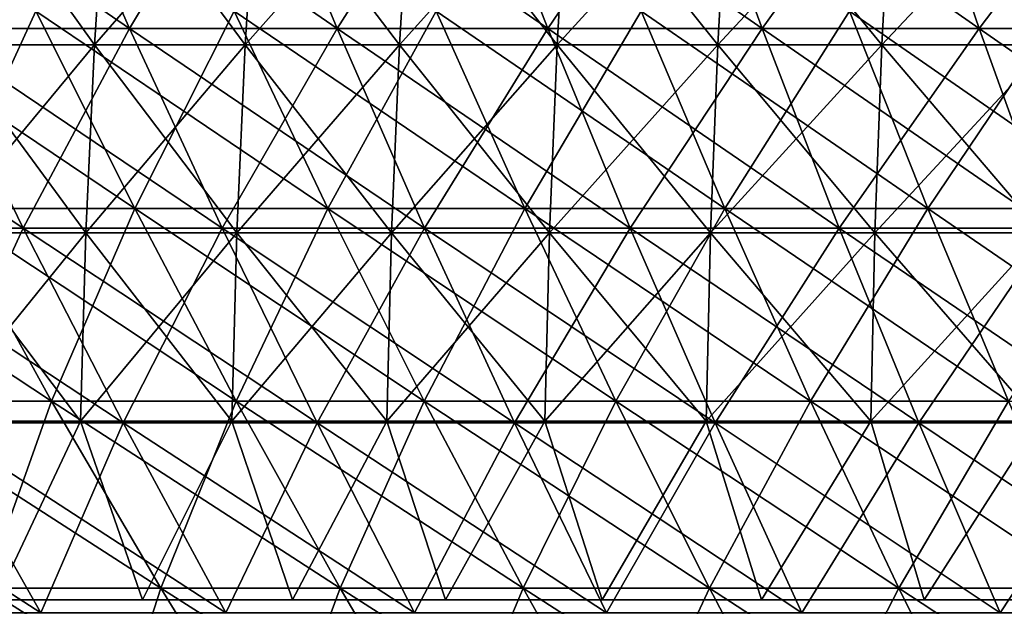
# Model space of a CAD drawing. Header units: millimetres. Extents: x -125 to 125, y -45 to 4025.
# Tile 342 of 656: x -47.73 to -35.88, y 3934.32 to 3941.38. Entities that reach past the tile are written whole.
import ezdxf

# ---------------------------------------------------------------- set-up
doc = ezdxf.new("R2010")
doc.units = ezdxf.units.MM
doc.header["$LTSCALE"] = 6.999206
for name, color, linetype in [('21', 7, 'CONTINUOUS'), ('22', 7, 'CONTINUOUS'), ('23', 7, 'CONTINUOUS'), ('24', 7, 'CONTINUOUS'), ('26', 7, 'CONTINUOUS'), ('27', 7, 'CONTINUOUS')]:
    doc.layers.add(name, color=color, linetype=linetype)

msp = doc.modelspace()

# ---------------------------------------------------------------- linework, layer by layer
at = {"layer": '21', "color": 7, "linetype": 'CONTINUOUS'}
for points in [[(-48.864, 3941.278, 78.917), (-46.41, 3941.278, 80.385), (-50.002, 3943.739, 80.756), (-48.864, 3941.278, 78.917)], [(-50.002, 3943.739, 80.756), (-46.41, 3941.278, 80.385), (-47.491, 3943.739, 82.257), (-50.002, 3943.739, 80.756)], [(-46.41, 3941.278, 80.385), (-43.913, 3941.278, 81.776), (-47.491, 3943.739, 82.257), (-46.41, 3941.278, 80.385)], [(-47.491, 3943.739, 82.257), (-43.913, 3941.278, 81.776), (-44.936, 3943.739, 83.681), (-47.491, 3943.739, 82.257)], [(-43.913, 3941.278, 81.776), (-41.374, 3941.278, 83.089), (-44.936, 3943.739, 83.681), (-43.913, 3941.278, 81.776)], [(-44.936, 3943.739, 83.681), (-41.374, 3941.278, 83.089), (-42.337, 3943.739, 85.025), (-44.936, 3943.739, 83.681)], [(-41.374, 3941.278, 83.089), (-38.795, 3941.278, 84.324), (-42.337, 3943.739, 85.025), (-41.374, 3941.278, 83.089)], [(-42.337, 3943.739, 85.025), (-38.795, 3941.278, 84.324), (-39.699, 3943.739, 86.289), (-42.337, 3943.739, 85.025)], [(-38.795, 3941.278, 84.324), (-36.18, 3941.278, 85.479), (-39.699, 3943.739, 86.289), (-38.795, 3941.278, 84.324)], [(-39.699, 3943.739, 86.289), (-36.18, 3941.278, 85.479), (-37.023, 3943.739, 87.47), (-39.699, 3943.739, 86.289)], [(-36.18, 3941.278, 85.479), (-33.531, 3941.278, 86.552), (-37.023, 3943.739, 87.47), (-36.18, 3941.278, 85.479)], [(-37.023, 3943.739, 87.47), (-33.531, 3941.278, 86.552), (-34.312, 3943.739, 88.569), (-37.023, 3943.739, 87.47)], [(-50.041, 3938.874, 75.52), (-47.692, 3938.874, 77.025), (-51.271, 3941.278, 77.375), (-50.041, 3938.874, 75.52)], [(-51.271, 3941.278, 77.375), (-47.692, 3938.874, 77.025), (-48.864, 3941.278, 78.917), (-51.271, 3941.278, 77.375)], [(-47.692, 3938.874, 77.025), (-45.297, 3938.874, 78.457), (-48.864, 3941.278, 78.917), (-47.692, 3938.874, 77.025)], [(-48.864, 3941.278, 78.917), (-45.297, 3938.874, 78.457), (-46.41, 3941.278, 80.385), (-48.864, 3941.278, 78.917)], [(-45.297, 3938.874, 78.457), (-42.86, 3938.874, 79.815), (-46.41, 3941.278, 80.385), (-45.297, 3938.874, 78.457)], [(-46.41, 3941.278, 80.385), (-42.86, 3938.874, 79.815), (-43.913, 3941.278, 81.776), (-46.41, 3941.278, 80.385)], [(-42.86, 3938.874, 79.815), (-40.381, 3938.874, 81.097), (-43.913, 3941.278, 81.776), (-42.86, 3938.874, 79.815)], [(-43.913, 3941.278, 81.776), (-40.381, 3938.874, 81.097), (-41.374, 3941.278, 83.089), (-43.913, 3941.278, 81.776)], [(-40.381, 3938.874, 81.097), (-37.865, 3938.874, 82.302), (-41.374, 3941.278, 83.089), (-40.381, 3938.874, 81.097)], [(-41.374, 3941.278, 83.089), (-37.865, 3938.874, 82.302), (-38.795, 3941.278, 84.324), (-41.374, 3941.278, 83.089)], [(-37.865, 3938.874, 82.302), (-35.312, 3938.874, 83.429), (-38.795, 3941.278, 84.324), (-37.865, 3938.874, 82.302)], [(-38.795, 3941.278, 84.324), (-35.312, 3938.874, 83.429), (-36.18, 3941.278, 85.479), (-38.795, 3941.278, 84.324)], [(-35.312, 3938.874, 83.429), (-32.726, 3938.874, 84.477), (-36.18, 3941.278, 85.479), (-35.312, 3938.874, 83.429)], [(-36.18, 3941.278, 85.479), (-32.726, 3938.874, 84.477), (-33.531, 3941.278, 86.552), (-36.18, 3941.278, 85.479)], [(-48.777, 3936.529, 73.612), (-46.487, 3936.529, 75.079), (-50.041, 3938.874, 75.52), (-48.777, 3936.529, 73.612)], [(-50.041, 3938.874, 75.52), (-46.487, 3936.529, 75.079), (-47.692, 3938.874, 77.025), (-50.041, 3938.874, 75.52)], [(-46.487, 3936.529, 75.079), (-44.153, 3936.529, 76.475), (-47.692, 3938.874, 77.025), (-46.487, 3936.529, 75.079)], [(-47.692, 3938.874, 77.025), (-44.153, 3936.529, 76.475), (-45.297, 3938.874, 78.457), (-47.692, 3938.874, 77.025)], [(-44.153, 3936.529, 76.475), (-41.777, 3936.529, 77.798), (-45.297, 3938.874, 78.457), (-44.153, 3936.529, 76.475)], [(-45.297, 3938.874, 78.457), (-41.777, 3936.529, 77.798), (-42.86, 3938.874, 79.815), (-45.297, 3938.874, 78.457)], [(-41.777, 3936.529, 77.798), (-39.361, 3936.529, 79.048), (-42.86, 3938.874, 79.815), (-41.777, 3936.529, 77.798)], [(-42.86, 3938.874, 79.815), (-39.361, 3936.529, 79.048), (-40.381, 3938.874, 81.097), (-42.86, 3938.874, 79.815)], [(-39.361, 3936.529, 79.048), (-36.908, 3936.529, 80.223), (-40.381, 3938.874, 81.097), (-39.361, 3936.529, 79.048)], [(-40.381, 3938.874, 81.097), (-36.908, 3936.529, 80.223), (-37.865, 3938.874, 82.302), (-40.381, 3938.874, 81.097)], [(-36.908, 3936.529, 80.223), (-34.42, 3936.529, 81.321), (-37.865, 3938.874, 82.302), (-36.908, 3936.529, 80.223)], [(-37.865, 3938.874, 82.302), (-34.42, 3936.529, 81.321), (-35.312, 3938.874, 83.429), (-37.865, 3938.874, 82.302)], [(-49.664, 3934.245, 70.158), (-47.479, 3934.245, 71.654), (-51.021, 3936.529, 72.075), (-49.664, 3934.245, 70.158)], [(-51.021, 3936.529, 72.075), (-47.479, 3934.245, 71.654), (-48.777, 3936.529, 73.612), (-51.021, 3936.529, 72.075)], [(-47.479, 3934.245, 71.654), (-45.25, 3934.245, 73.082), (-48.777, 3936.529, 73.612), (-47.479, 3934.245, 71.654)], [(-48.777, 3936.529, 73.612), (-45.25, 3934.245, 73.082), (-46.487, 3936.529, 75.079), (-48.777, 3936.529, 73.612)], [(-45.25, 3934.245, 73.082), (-42.978, 3934.245, 74.441), (-46.487, 3936.529, 75.079), (-45.25, 3934.245, 73.082)], [(-46.487, 3936.529, 75.079), (-42.978, 3934.245, 74.441), (-44.153, 3936.529, 76.475), (-46.487, 3936.529, 75.079)], [(-42.978, 3934.245, 74.441), (-40.666, 3934.245, 75.729), (-44.153, 3936.529, 76.475), (-42.978, 3934.245, 74.441)], [(-44.153, 3936.529, 76.475), (-40.666, 3934.245, 75.729), (-41.777, 3936.529, 77.798), (-44.153, 3936.529, 76.475)], [(-40.666, 3934.245, 75.729), (-38.314, 3934.245, 76.945), (-41.777, 3936.529, 77.798), (-40.666, 3934.245, 75.729)], [(-41.777, 3936.529, 77.798), (-38.314, 3934.245, 76.945), (-39.361, 3936.529, 79.048), (-41.777, 3936.529, 77.798)], [(-38.314, 3934.245, 76.945), (-35.927, 3934.245, 78.089), (-39.361, 3936.529, 79.048), (-38.314, 3934.245, 76.945)], [(-39.361, 3936.529, 79.048), (-35.927, 3934.245, 78.089), (-36.908, 3936.529, 80.223), (-39.361, 3936.529, 79.048)], [(-35.927, 3934.245, 78.089), (-33.505, 3934.245, 79.158), (-36.908, 3936.529, 80.223), (-35.927, 3934.245, 78.089)], [(-36.908, 3936.529, 80.223), (-33.505, 3934.245, 79.158), (-34.42, 3936.529, 81.321), (-36.908, 3936.529, 80.223)]]:
    msp.add_3dface(points, dxfattribs=at)
at = {"layer": '22', "color": 7, "linetype": 'CONTINUOUS'}
for points in [[(-47.491, 3943.739, -82.257), (-48.864, 3941.278, -78.917), (-50.002, 3943.739, -80.756), (-47.491, 3943.739, -82.257)], [(-46.41, 3941.278, -80.385), (-48.864, 3941.278, -78.917), (-47.491, 3943.739, -82.257), (-46.41, 3941.278, -80.385)], [(-44.936, 3943.739, -83.681), (-46.41, 3941.278, -80.385), (-47.491, 3943.739, -82.257), (-44.936, 3943.739, -83.681)], [(-43.913, 3941.278, -81.776), (-46.41, 3941.278, -80.385), (-44.936, 3943.739, -83.681), (-43.913, 3941.278, -81.776)], [(-42.337, 3943.739, -85.025), (-43.913, 3941.278, -81.776), (-44.936, 3943.739, -83.681), (-42.337, 3943.739, -85.025)], [(-41.374, 3941.278, -83.089), (-43.913, 3941.278, -81.776), (-42.337, 3943.739, -85.025), (-41.374, 3941.278, -83.089)], [(-39.699, 3943.739, -86.289), (-41.374, 3941.278, -83.089), (-42.337, 3943.739, -85.025), (-39.699, 3943.739, -86.289)], [(-38.795, 3941.278, -84.324), (-41.374, 3941.278, -83.089), (-39.699, 3943.739, -86.289), (-38.795, 3941.278, -84.324)], [(-37.023, 3943.739, -87.47), (-38.795, 3941.278, -84.324), (-39.699, 3943.739, -86.289), (-37.023, 3943.739, -87.47)], [(-36.18, 3941.278, -85.479), (-38.795, 3941.278, -84.324), (-37.023, 3943.739, -87.47), (-36.18, 3941.278, -85.479)], [(-34.312, 3943.739, -88.569), (-36.18, 3941.278, -85.479), (-37.023, 3943.739, -87.47), (-34.312, 3943.739, -88.569)], [(-33.531, 3941.278, -86.552), (-36.18, 3941.278, -85.479), (-34.312, 3943.739, -88.569), (-33.531, 3941.278, -86.552)], [(-47.692, 3938.874, -77.025), (-50.041, 3938.874, -75.52), (-48.864, 3941.278, -78.917), (-47.692, 3938.874, -77.025)], [(-46.41, 3941.278, -80.385), (-47.692, 3938.874, -77.025), (-48.864, 3941.278, -78.917), (-46.41, 3941.278, -80.385)], [(-45.297, 3938.874, -78.457), (-47.692, 3938.874, -77.025), (-46.41, 3941.278, -80.385), (-45.297, 3938.874, -78.457)], [(-43.913, 3941.278, -81.776), (-45.297, 3938.874, -78.457), (-46.41, 3941.278, -80.385), (-43.913, 3941.278, -81.776)], [(-42.86, 3938.874, -79.815), (-45.297, 3938.874, -78.457), (-43.913, 3941.278, -81.776), (-42.86, 3938.874, -79.815)], [(-41.374, 3941.278, -83.089), (-42.86, 3938.874, -79.815), (-43.913, 3941.278, -81.776), (-41.374, 3941.278, -83.089)], [(-40.381, 3938.874, -81.097), (-42.86, 3938.874, -79.815), (-41.374, 3941.278, -83.089), (-40.381, 3938.874, -81.097)], [(-38.795, 3941.278, -84.324), (-40.381, 3938.874, -81.097), (-41.374, 3941.278, -83.089), (-38.795, 3941.278, -84.324)], [(-37.865, 3938.874, -82.302), (-40.381, 3938.874, -81.097), (-38.795, 3941.278, -84.324), (-37.865, 3938.874, -82.302)], [(-36.18, 3941.278, -85.479), (-37.865, 3938.874, -82.302), (-38.795, 3941.278, -84.324), (-36.18, 3941.278, -85.479)], [(-35.312, 3938.874, -83.429), (-37.865, 3938.874, -82.302), (-36.18, 3941.278, -85.479), (-35.312, 3938.874, -83.429)], [(-33.531, 3941.278, -86.552), (-35.312, 3938.874, -83.429), (-36.18, 3941.278, -85.479), (-33.531, 3941.278, -86.552)], [(-47.692, 3938.874, -77.025), (-48.777, 3936.529, -73.612), (-50.041, 3938.874, -75.52), (-47.692, 3938.874, -77.025)], [(-46.487, 3936.529, -75.079), (-48.777, 3936.529, -73.612), (-47.692, 3938.874, -77.025), (-46.487, 3936.529, -75.079)], [(-45.297, 3938.874, -78.457), (-46.487, 3936.529, -75.079), (-47.692, 3938.874, -77.025), (-45.297, 3938.874, -78.457)], [(-44.153, 3936.529, -76.475), (-46.487, 3936.529, -75.079), (-45.297, 3938.874, -78.457), (-44.153, 3936.529, -76.475)], [(-42.86, 3938.874, -79.815), (-44.153, 3936.529, -76.475), (-45.297, 3938.874, -78.457), (-42.86, 3938.874, -79.815)], [(-41.777, 3936.529, -77.798), (-44.153, 3936.529, -76.475), (-42.86, 3938.874, -79.815), (-41.777, 3936.529, -77.798)], [(-40.381, 3938.874, -81.097), (-41.777, 3936.529, -77.798), (-42.86, 3938.874, -79.815), (-40.381, 3938.874, -81.097)], [(-39.361, 3936.529, -79.048), (-41.777, 3936.529, -77.798), (-40.381, 3938.874, -81.097), (-39.361, 3936.529, -79.048)], [(-37.865, 3938.874, -82.302), (-39.361, 3936.529, -79.048), (-40.381, 3938.874, -81.097), (-37.865, 3938.874, -82.302)], [(-36.908, 3936.529, -80.223), (-39.361, 3936.529, -79.048), (-37.865, 3938.874, -82.302), (-36.908, 3936.529, -80.223)], [(-35.312, 3938.874, -83.429), (-36.908, 3936.529, -80.223), (-37.865, 3938.874, -82.302), (-35.312, 3938.874, -83.429)], [(-34.42, 3936.529, -81.321), (-36.908, 3936.529, -80.223), (-35.312, 3938.874, -83.429), (-34.42, 3936.529, -81.321)], [(-47.479, 3934.245, -71.654), (-49.664, 3934.245, -70.158), (-48.777, 3936.529, -73.612), (-47.479, 3934.245, -71.654)], [(-46.487, 3936.529, -75.079), (-47.479, 3934.245, -71.654), (-48.777, 3936.529, -73.612), (-46.487, 3936.529, -75.079)], [(-45.25, 3934.245, -73.082), (-47.479, 3934.245, -71.654), (-46.487, 3936.529, -75.079), (-45.25, 3934.245, -73.082)], [(-44.153, 3936.529, -76.475), (-45.25, 3934.245, -73.082), (-46.487, 3936.529, -75.079), (-44.153, 3936.529, -76.475)], [(-42.978, 3934.245, -74.441), (-45.25, 3934.245, -73.082), (-44.153, 3936.529, -76.475), (-42.978, 3934.245, -74.441)], [(-41.777, 3936.529, -77.798), (-42.978, 3934.245, -74.441), (-44.153, 3936.529, -76.475), (-41.777, 3936.529, -77.798)], [(-40.666, 3934.245, -75.729), (-42.978, 3934.245, -74.441), (-41.777, 3936.529, -77.798), (-40.666, 3934.245, -75.729)], [(-39.361, 3936.529, -79.048), (-40.666, 3934.245, -75.729), (-41.777, 3936.529, -77.798), (-39.361, 3936.529, -79.048)], [(-38.314, 3934.245, -76.945), (-40.666, 3934.245, -75.729), (-39.361, 3936.529, -79.048), (-38.314, 3934.245, -76.945)], [(-36.908, 3936.529, -80.223), (-38.314, 3934.245, -76.945), (-39.361, 3936.529, -79.048), (-36.908, 3936.529, -80.223)], [(-35.927, 3934.245, -78.089), (-38.314, 3934.245, -76.945), (-36.908, 3936.529, -80.223), (-35.927, 3934.245, -78.089)], [(-34.42, 3936.529, -81.321), (-35.927, 3934.245, -78.089), (-36.908, 3936.529, -80.223), (-34.42, 3936.529, -81.321)], [(-33.505, 3934.245, -79.158), (-35.927, 3934.245, -78.089), (-34.42, 3936.529, -81.321), (-33.505, 3934.245, -79.158)]]:
    msp.add_3dface(points, dxfattribs=at)
at = {"layer": '23', "color": 7, "linetype": 'CONTINUOUS'}
for points in [[(-48.632, 3939.109, -73.393), (-46.349, 3939.109, -74.856), (-49.88, 3941.486, -75.276), (-48.632, 3939.109, -73.393)], [(-49.88, 3941.486, -75.276), (-46.349, 3939.109, -74.856), (-47.538, 3941.486, -76.776), (-49.88, 3941.486, -75.276)], [(-46.349, 3939.109, -74.856), (-44.022, 3939.109, -76.248), (-47.538, 3941.486, -76.776), (-46.349, 3939.109, -74.856)], [(-47.538, 3941.486, -76.776), (-44.022, 3939.109, -76.248), (-45.151, 3941.486, -78.204), (-47.538, 3941.486, -76.776)], [(-44.022, 3939.109, -76.248), (-41.653, 3939.109, -77.568), (-45.151, 3941.486, -78.204), (-44.022, 3939.109, -76.248)], [(-45.151, 3941.486, -78.204), (-41.653, 3939.109, -77.568), (-42.721, 3941.486, -79.557), (-45.151, 3941.486, -78.204)], [(-41.653, 3939.109, -77.568), (-39.244, 3939.109, -78.813), (-42.721, 3941.486, -79.557), (-41.653, 3939.109, -77.568)], [(-42.721, 3941.486, -79.557), (-39.244, 3939.109, -78.813), (-40.251, 3941.486, -80.835), (-42.721, 3941.486, -79.557)], [(-39.244, 3939.109, -78.813), (-36.799, 3939.109, -79.985), (-40.251, 3941.486, -80.835), (-39.244, 3939.109, -78.813)], [(-40.251, 3941.486, -80.835), (-36.799, 3939.109, -79.985), (-37.743, 3941.486, -82.036), (-40.251, 3941.486, -80.835)], [(-36.799, 3939.109, -79.985), (-34.318, 3939.109, -81.08), (-37.743, 3941.486, -82.036), (-36.799, 3939.109, -79.985)], [(-37.743, 3941.486, -82.036), (-34.318, 3939.109, -81.08), (-35.198, 3941.486, -83.159), (-37.743, 3941.486, -82.036)], [(-49.529, 3936.793, -69.967), (-47.35, 3936.793, -71.459), (-50.869, 3939.109, -71.861), (-49.529, 3936.793, -69.967)], [(-50.869, 3939.109, -71.861), (-47.35, 3936.793, -71.459), (-48.632, 3939.109, -73.393), (-50.869, 3939.109, -71.861)], [(-47.35, 3936.793, -71.459), (-45.127, 3936.793, -72.883), (-48.632, 3939.109, -73.393), (-47.35, 3936.793, -71.459)], [(-48.632, 3939.109, -73.393), (-45.127, 3936.793, -72.883), (-46.349, 3939.109, -74.856), (-48.632, 3939.109, -73.393)], [(-45.127, 3936.793, -72.883), (-42.862, 3936.793, -74.238), (-46.349, 3939.109, -74.856), (-45.127, 3936.793, -72.883)], [(-46.349, 3939.109, -74.856), (-42.862, 3936.793, -74.238), (-44.022, 3939.109, -76.248), (-46.349, 3939.109, -74.856)], [(-42.862, 3936.793, -74.238), (-40.555, 3936.793, -75.523), (-44.022, 3939.109, -76.248), (-42.862, 3936.793, -74.238)], [(-44.022, 3939.109, -76.248), (-40.555, 3936.793, -75.523), (-41.653, 3939.109, -77.568), (-44.022, 3939.109, -76.248)], [(-40.555, 3936.793, -75.523), (-38.21, 3936.793, -76.736), (-41.653, 3939.109, -77.568), (-40.555, 3936.793, -75.523)], [(-41.653, 3939.109, -77.568), (-38.21, 3936.793, -76.736), (-39.244, 3939.109, -78.813), (-41.653, 3939.109, -77.568)], [(-38.21, 3936.793, -76.736), (-35.829, 3936.793, -77.876), (-39.244, 3939.109, -78.813), (-38.21, 3936.793, -76.736)], [(-39.244, 3939.109, -78.813), (-35.829, 3936.793, -77.876), (-36.799, 3939.109, -79.985), (-39.244, 3939.109, -78.813)], [(-35.829, 3936.793, -77.876), (-33.414, 3936.793, -78.943), (-36.799, 3939.109, -79.985), (-35.829, 3936.793, -77.876)], [(-36.799, 3939.109, -79.985), (-33.414, 3936.793, -78.943), (-34.318, 3939.109, -81.08), (-36.799, 3939.109, -79.985)], [(-48.153, 3934.539, -68.023), (-46.035, 3934.539, -69.474), (-49.529, 3936.793, -69.967), (-48.153, 3934.539, -68.023)], [(-49.529, 3936.793, -69.967), (-46.035, 3934.539, -69.474), (-47.35, 3936.793, -71.459), (-49.529, 3936.793, -69.967)], [(-46.035, 3934.539, -69.474), (-43.874, 3934.539, -70.858), (-47.35, 3936.793, -71.459), (-46.035, 3934.539, -69.474)], [(-47.35, 3936.793, -71.459), (-43.874, 3934.539, -70.858), (-45.127, 3936.793, -72.883), (-47.35, 3936.793, -71.459)], [(-43.874, 3934.539, -70.858), (-41.671, 3934.539, -72.176), (-45.127, 3936.793, -72.883), (-43.874, 3934.539, -70.858)], [(-45.127, 3936.793, -72.883), (-41.671, 3934.539, -72.176), (-42.862, 3936.793, -74.238), (-45.127, 3936.793, -72.883)], [(-41.671, 3934.539, -72.176), (-39.428, 3934.539, -73.425), (-42.862, 3936.793, -74.238), (-41.671, 3934.539, -72.176)], [(-42.862, 3936.793, -74.238), (-39.428, 3934.539, -73.425), (-40.555, 3936.793, -75.523), (-42.862, 3936.793, -74.238)], [(-39.428, 3934.539, -73.425), (-37.149, 3934.539, -74.604), (-40.555, 3936.793, -75.523), (-39.428, 3934.539, -73.425)], [(-40.555, 3936.793, -75.523), (-37.149, 3934.539, -74.604), (-38.21, 3936.793, -76.736), (-40.555, 3936.793, -75.523)], [(-37.149, 3934.539, -74.604), (-34.833, 3934.539, -75.713), (-38.21, 3936.793, -76.736), (-37.149, 3934.539, -74.604)], [(-38.21, 3936.793, -76.736), (-34.833, 3934.539, -75.713), (-35.829, 3936.793, -77.876), (-38.21, 3936.793, -76.736)], [(-48.754, 3932.35, -64.56), (-46.742, 3932.35, -66.031), (-50.225, 3934.539, -66.508), (-48.754, 3932.35, -64.56)], [(-50.225, 3934.539, -66.508), (-46.742, 3932.35, -66.031), (-48.153, 3934.539, -68.023), (-50.225, 3934.539, -66.508)], [(-46.742, 3932.35, -66.031), (-44.687, 3932.35, -67.439), (-48.153, 3934.539, -68.023), (-46.742, 3932.35, -66.031)], [(-48.153, 3934.539, -68.023), (-44.687, 3932.35, -67.439), (-46.035, 3934.539, -69.474), (-48.153, 3934.539, -68.023)], [(-44.687, 3932.35, -67.439), (-42.589, 3932.35, -68.783), (-46.035, 3934.539, -69.474), (-44.687, 3932.35, -67.439)], [(-46.035, 3934.539, -69.474), (-42.589, 3932.35, -68.783), (-43.874, 3934.539, -70.858), (-46.035, 3934.539, -69.474)], [(-42.589, 3932.35, -68.783), (-40.45, 3932.35, -70.062), (-43.874, 3934.539, -70.858), (-42.589, 3932.35, -68.783)], [(-43.874, 3934.539, -70.858), (-40.45, 3932.35, -70.062), (-41.671, 3934.539, -72.176), (-43.874, 3934.539, -70.858)], [(-40.45, 3932.35, -70.062), (-38.274, 3932.35, -71.275), (-41.671, 3934.539, -72.176), (-40.45, 3932.35, -70.062)], [(-41.671, 3934.539, -72.176), (-38.274, 3932.35, -71.275), (-39.428, 3934.539, -73.425), (-41.671, 3934.539, -72.176)], [(-38.274, 3932.35, -71.275), (-36.061, 3932.35, -72.419), (-39.428, 3934.539, -73.425), (-38.274, 3932.35, -71.275)], [(-39.428, 3934.539, -73.425), (-36.061, 3932.35, -72.419), (-37.149, 3934.539, -74.604), (-39.428, 3934.539, -73.425)], [(-36.061, 3932.35, -72.419), (-33.813, 3932.35, -73.496), (-37.149, 3934.539, -74.604), (-36.061, 3932.35, -72.419)], [(-37.149, 3934.539, -74.604), (-33.813, 3932.35, -73.496), (-34.833, 3934.539, -75.713), (-37.149, 3934.539, -74.604)]]:
    msp.add_3dface(points, dxfattribs=at)
at = {"layer": '24', "color": 7, "linetype": 'CONTINUOUS'}
for points in [[(-47.538, 3941.486, 76.776), (-48.632, 3939.109, 73.393), (-49.88, 3941.486, 75.276), (-47.538, 3941.486, 76.776)], [(-46.349, 3939.109, 74.856), (-48.632, 3939.109, 73.393), (-47.538, 3941.486, 76.776), (-46.349, 3939.109, 74.856)], [(-45.151, 3941.486, 78.204), (-46.349, 3939.109, 74.856), (-47.538, 3941.486, 76.776), (-45.151, 3941.486, 78.204)], [(-44.022, 3939.109, 76.248), (-46.349, 3939.109, 74.856), (-45.151, 3941.486, 78.204), (-44.022, 3939.109, 76.248)], [(-42.721, 3941.486, 79.557), (-44.022, 3939.109, 76.248), (-45.151, 3941.486, 78.204), (-42.721, 3941.486, 79.557)], [(-41.653, 3939.109, 77.568), (-44.022, 3939.109, 76.248), (-42.721, 3941.486, 79.557), (-41.653, 3939.109, 77.568)], [(-40.251, 3941.486, 80.835), (-41.653, 3939.109, 77.568), (-42.721, 3941.486, 79.557), (-40.251, 3941.486, 80.835)], [(-39.244, 3939.109, 78.813), (-41.653, 3939.109, 77.568), (-40.251, 3941.486, 80.835), (-39.244, 3939.109, 78.813)], [(-37.743, 3941.486, 82.036), (-39.244, 3939.109, 78.813), (-40.251, 3941.486, 80.835), (-37.743, 3941.486, 82.036)], [(-36.799, 3939.109, 79.985), (-39.244, 3939.109, 78.813), (-37.743, 3941.486, 82.036), (-36.799, 3939.109, 79.985)], [(-35.198, 3941.486, 83.159), (-36.799, 3939.109, 79.985), (-37.743, 3941.486, 82.036), (-35.198, 3941.486, 83.159)], [(-34.318, 3939.109, 81.08), (-36.799, 3939.109, 79.985), (-35.198, 3941.486, 83.159), (-34.318, 3939.109, 81.08)], [(-47.35, 3936.793, 71.459), (-49.529, 3936.793, 69.967), (-48.632, 3939.109, 73.393), (-47.35, 3936.793, 71.459)], [(-46.349, 3939.109, 74.856), (-47.35, 3936.793, 71.459), (-48.632, 3939.109, 73.393), (-46.349, 3939.109, 74.856)], [(-45.127, 3936.793, 72.883), (-47.35, 3936.793, 71.459), (-46.349, 3939.109, 74.856), (-45.127, 3936.793, 72.883)], [(-44.022, 3939.109, 76.248), (-45.127, 3936.793, 72.883), (-46.349, 3939.109, 74.856), (-44.022, 3939.109, 76.248)], [(-42.862, 3936.793, 74.238), (-45.127, 3936.793, 72.883), (-44.022, 3939.109, 76.248), (-42.862, 3936.793, 74.238)], [(-41.653, 3939.109, 77.568), (-42.862, 3936.793, 74.238), (-44.022, 3939.109, 76.248), (-41.653, 3939.109, 77.568)], [(-40.555, 3936.793, 75.523), (-42.862, 3936.793, 74.238), (-41.653, 3939.109, 77.568), (-40.555, 3936.793, 75.523)], [(-39.244, 3939.109, 78.813), (-40.555, 3936.793, 75.523), (-41.653, 3939.109, 77.568), (-39.244, 3939.109, 78.813)], [(-38.21, 3936.793, 76.736), (-40.555, 3936.793, 75.523), (-39.244, 3939.109, 78.813), (-38.21, 3936.793, 76.736)], [(-36.799, 3939.109, 79.985), (-38.21, 3936.793, 76.736), (-39.244, 3939.109, 78.813), (-36.799, 3939.109, 79.985)], [(-35.829, 3936.793, 77.876), (-38.21, 3936.793, 76.736), (-36.799, 3939.109, 79.985), (-35.829, 3936.793, 77.876)], [(-34.318, 3939.109, 81.08), (-35.829, 3936.793, 77.876), (-36.799, 3939.109, 79.985), (-34.318, 3939.109, 81.08)], [(-47.35, 3936.793, 71.459), (-48.153, 3934.539, 68.023), (-49.529, 3936.793, 69.967), (-47.35, 3936.793, 71.459)], [(-46.035, 3934.539, 69.474), (-48.153, 3934.539, 68.023), (-47.35, 3936.793, 71.459), (-46.035, 3934.539, 69.474)], [(-45.127, 3936.793, 72.883), (-46.035, 3934.539, 69.474), (-47.35, 3936.793, 71.459), (-45.127, 3936.793, 72.883)], [(-43.874, 3934.539, 70.858), (-46.035, 3934.539, 69.474), (-45.127, 3936.793, 72.883), (-43.874, 3934.539, 70.858)], [(-42.862, 3936.793, 74.238), (-43.874, 3934.539, 70.858), (-45.127, 3936.793, 72.883), (-42.862, 3936.793, 74.238)], [(-41.671, 3934.539, 72.176), (-43.874, 3934.539, 70.858), (-42.862, 3936.793, 74.238), (-41.671, 3934.539, 72.176)], [(-40.555, 3936.793, 75.523), (-41.671, 3934.539, 72.176), (-42.862, 3936.793, 74.238), (-40.555, 3936.793, 75.523)], [(-39.428, 3934.539, 73.425), (-41.671, 3934.539, 72.176), (-40.555, 3936.793, 75.523), (-39.428, 3934.539, 73.425)], [(-38.21, 3936.793, 76.736), (-39.428, 3934.539, 73.425), (-40.555, 3936.793, 75.523), (-38.21, 3936.793, 76.736)], [(-37.149, 3934.539, 74.604), (-39.428, 3934.539, 73.425), (-38.21, 3936.793, 76.736), (-37.149, 3934.539, 74.604)], [(-35.829, 3936.793, 77.876), (-37.149, 3934.539, 74.604), (-38.21, 3936.793, 76.736), (-35.829, 3936.793, 77.876)], [(-34.833, 3934.539, 75.713), (-37.149, 3934.539, 74.604), (-35.829, 3936.793, 77.876), (-34.833, 3934.539, 75.713)], [(-46.742, 3932.35, 66.031), (-48.754, 3932.35, 64.56), (-48.153, 3934.539, 68.023), (-46.742, 3932.35, 66.031)], [(-46.035, 3934.539, 69.474), (-46.742, 3932.35, 66.031), (-48.153, 3934.539, 68.023), (-46.035, 3934.539, 69.474)], [(-44.687, 3932.35, 67.439), (-46.742, 3932.35, 66.031), (-46.035, 3934.539, 69.474), (-44.687, 3932.35, 67.439)], [(-43.874, 3934.539, 70.858), (-44.687, 3932.35, 67.439), (-46.035, 3934.539, 69.474), (-43.874, 3934.539, 70.858)], [(-42.589, 3932.35, 68.783), (-44.687, 3932.35, 67.439), (-43.874, 3934.539, 70.858), (-42.589, 3932.35, 68.783)], [(-41.671, 3934.539, 72.176), (-42.589, 3932.35, 68.783), (-43.874, 3934.539, 70.858), (-41.671, 3934.539, 72.176)], [(-40.45, 3932.35, 70.062), (-42.589, 3932.35, 68.783), (-41.671, 3934.539, 72.176), (-40.45, 3932.35, 70.062)], [(-39.428, 3934.539, 73.425), (-40.45, 3932.35, 70.062), (-41.671, 3934.539, 72.176), (-39.428, 3934.539, 73.425)], [(-38.274, 3932.35, 71.275), (-40.45, 3932.35, 70.062), (-39.428, 3934.539, 73.425), (-38.274, 3932.35, 71.275)], [(-37.149, 3934.539, 74.604), (-38.274, 3932.35, 71.275), (-39.428, 3934.539, 73.425), (-37.149, 3934.539, 74.604)], [(-36.061, 3932.35, 72.419), (-38.274, 3932.35, 71.275), (-37.149, 3934.539, 74.604), (-36.061, 3932.35, 72.419)], [(-34.833, 3934.539, 75.713), (-36.061, 3932.35, 72.419), (-37.149, 3934.539, 74.604), (-34.833, 3934.539, 75.713)], [(-33.813, 3932.35, 73.496), (-36.061, 3932.35, 72.419), (-34.833, 3934.539, 75.713), (-33.813, 3932.35, 73.496)]]:
    msp.add_3dface(points, dxfattribs=at)
at = {"layer": '26', "color": 7, "linetype": 'CONTINUOUS'}
for points in [[(-48.602, 3941.079, 56.729), (-46.832, 3941.079, 58.199), (-48.449, 3943.335, 56.55), (-48.602, 3941.079, 56.729)], [(-48.449, 3943.335, 56.55), (-46.832, 3941.079, 58.199), (-46.684, 3943.335, 58.015), (-48.449, 3943.335, 56.55)], [(-46.832, 3941.079, 58.199), (-45.018, 3941.079, 59.613), (-46.684, 3943.335, 58.015), (-46.832, 3941.079, 58.199)], [(-46.684, 3943.335, 58.015), (-45.018, 3941.079, 59.613), (-44.876, 3943.335, 59.425), (-46.684, 3943.335, 58.015)], [(-45.018, 3941.079, 59.613), (-43.161, 3941.079, 60.972), (-44.876, 3943.335, 59.425), (-45.018, 3941.079, 59.613)], [(-44.876, 3943.335, 59.425), (-43.161, 3941.079, 60.972), (-43.024, 3943.335, 60.779), (-44.876, 3943.335, 59.425)], [(-43.161, 3941.079, 60.972), (-41.263, 3941.079, 62.272), (-43.024, 3943.335, 60.779), (-43.161, 3941.079, 60.972)], [(-43.024, 3943.335, 60.779), (-41.263, 3941.079, 62.272), (-41.132, 3943.335, 62.075), (-43.024, 3943.335, 60.779)], [(-41.263, 3941.079, 62.272), (-39.326, 3941.079, 63.513), (-41.132, 3943.335, 62.075), (-41.263, 3941.079, 62.272)], [(-41.132, 3943.335, 62.075), (-39.326, 3941.079, 63.513), (-39.201, 3943.335, 63.312), (-41.132, 3943.335, 62.075)], [(-39.326, 3941.079, 63.513), (-37.351, 3941.079, 64.694), (-39.201, 3943.335, 63.312), (-39.326, 3941.079, 63.513)], [(-39.201, 3943.335, 63.312), (-37.351, 3941.079, 64.694), (-37.233, 3943.335, 64.489), (-39.201, 3943.335, 63.312)], [(-37.351, 3941.079, 64.694), (-35.341, 3941.079, 65.813), (-37.233, 3943.335, 64.489), (-37.351, 3941.079, 64.694)], [(-37.233, 3943.335, 64.489), (-35.341, 3941.079, 65.813), (-35.229, 3943.335, 65.605), (-37.233, 3943.335, 64.489)], [(-48.712, 3938.818, 56.856), (-46.938, 3938.818, 58.33), (-48.602, 3941.079, 56.729), (-48.712, 3938.818, 56.856)], [(-48.602, 3941.079, 56.729), (-46.938, 3938.818, 58.33), (-46.832, 3941.079, 58.199), (-48.602, 3941.079, 56.729)], [(-46.938, 3938.818, 58.33), (-45.119, 3938.818, 59.747), (-46.832, 3941.079, 58.199), (-46.938, 3938.818, 58.33)], [(-46.832, 3941.079, 58.199), (-45.119, 3938.818, 59.747), (-45.018, 3941.079, 59.613), (-46.832, 3941.079, 58.199)], [(-45.119, 3938.818, 59.747), (-43.258, 3938.818, 61.108), (-45.018, 3941.079, 59.613), (-45.119, 3938.818, 59.747)], [(-45.018, 3941.079, 59.613), (-43.258, 3938.818, 61.108), (-43.161, 3941.079, 60.972), (-45.018, 3941.079, 59.613)], [(-43.258, 3938.818, 61.108), (-41.355, 3938.818, 62.412), (-43.161, 3941.079, 60.972), (-43.258, 3938.818, 61.108)], [(-43.161, 3941.079, 60.972), (-41.355, 3938.818, 62.412), (-41.263, 3941.079, 62.272), (-43.161, 3941.079, 60.972)], [(-41.355, 3938.818, 62.412), (-39.414, 3938.818, 63.656), (-41.263, 3941.079, 62.272), (-41.355, 3938.818, 62.412)], [(-41.263, 3941.079, 62.272), (-39.414, 3938.818, 63.656), (-39.326, 3941.079, 63.513), (-41.263, 3941.079, 62.272)], [(-39.414, 3938.818, 63.656), (-37.435, 3938.818, 64.839), (-39.326, 3941.079, 63.513), (-39.414, 3938.818, 63.656)], [(-39.326, 3941.079, 63.513), (-37.435, 3938.818, 64.839), (-37.351, 3941.079, 64.694), (-39.326, 3941.079, 63.513)], [(-37.435, 3938.818, 64.839), (-35.42, 3938.818, 65.961), (-37.351, 3941.079, 64.694), (-37.435, 3938.818, 64.839)], [(-37.351, 3941.079, 64.694), (-35.42, 3938.818, 65.961), (-35.341, 3941.079, 65.813), (-37.351, 3941.079, 64.694)], [(-48.776, 3936.552, 56.932), (-47, 3936.552, 58.407), (-48.712, 3938.818, 56.856), (-48.776, 3936.552, 56.932)], [(-48.712, 3938.818, 56.856), (-47, 3936.552, 58.407), (-46.938, 3938.818, 58.33), (-48.712, 3938.818, 56.856)], [(-47, 3936.552, 58.407), (-45.179, 3936.552, 59.827), (-46.938, 3938.818, 58.33), (-47, 3936.552, 58.407)], [(-46.938, 3938.818, 58.33), (-45.179, 3936.552, 59.827), (-45.119, 3938.818, 59.747), (-46.938, 3938.818, 58.33)], [(-45.179, 3936.552, 59.827), (-43.315, 3936.552, 61.19), (-45.119, 3938.818, 59.747), (-45.179, 3936.552, 59.827)], [(-45.119, 3938.818, 59.747), (-43.315, 3936.552, 61.19), (-43.258, 3938.818, 61.108), (-45.119, 3938.818, 59.747)], [(-43.315, 3936.552, 61.19), (-41.41, 3936.552, 62.494), (-43.258, 3938.818, 61.108), (-43.315, 3936.552, 61.19)], [(-43.258, 3938.818, 61.108), (-41.41, 3936.552, 62.494), (-41.355, 3938.818, 62.412), (-43.258, 3938.818, 61.108)], [(-41.41, 3936.552, 62.494), (-39.466, 3936.552, 63.74), (-41.355, 3938.818, 62.412), (-41.41, 3936.552, 62.494)], [(-41.355, 3938.818, 62.412), (-39.466, 3936.552, 63.74), (-39.414, 3938.818, 63.656), (-41.355, 3938.818, 62.412)], [(-39.466, 3936.552, 63.74), (-37.485, 3936.552, 64.925), (-39.414, 3938.818, 63.656), (-39.466, 3936.552, 63.74)], [(-39.414, 3938.818, 63.656), (-37.485, 3936.552, 64.925), (-37.435, 3938.818, 64.839), (-39.414, 3938.818, 63.656)], [(-37.485, 3936.552, 64.925), (-35.467, 3936.552, 66.049), (-37.435, 3938.818, 64.839), (-37.485, 3936.552, 64.925)], [(-37.435, 3938.818, 64.839), (-35.467, 3936.552, 66.049), (-35.42, 3938.818, 65.961), (-37.435, 3938.818, 64.839)], [(-48.776, 3936.552, 56.932), (-48.016, 3934.4, 57.615), (-47, 3936.552, 58.407), (-48.776, 3936.552, 56.932)], [(-48.016, 3934.4, 57.615), (-46.254, 3934.4, 59.039), (-47, 3936.552, 58.407), (-48.016, 3934.4, 57.615)], [(-47, 3936.552, 58.407), (-46.254, 3934.4, 59.039), (-45.179, 3936.552, 59.827), (-47, 3936.552, 58.407)], [(-46.254, 3934.4, 59.039), (-44.45, 3934.4, 60.409), (-45.179, 3936.552, 59.827), (-46.254, 3934.4, 59.039)], [(-45.179, 3936.552, 59.827), (-44.45, 3934.4, 60.409), (-43.315, 3936.552, 61.19), (-45.179, 3936.552, 59.827)], [(-44.45, 3934.4, 60.409), (-42.605, 3934.4, 61.724), (-43.315, 3936.552, 61.19), (-44.45, 3934.4, 60.409)], [(-43.315, 3936.552, 61.19), (-42.605, 3934.4, 61.724), (-41.41, 3936.552, 62.494), (-43.315, 3936.552, 61.19)], [(-42.605, 3934.4, 61.724), (-40.721, 3934.4, 62.982), (-41.41, 3936.552, 62.494), (-42.605, 3934.4, 61.724)], [(-41.41, 3936.552, 62.494), (-40.721, 3934.4, 62.982), (-39.466, 3936.552, 63.74), (-41.41, 3936.552, 62.494)], [(-40.721, 3934.4, 62.982), (-38.8, 3934.4, 64.184), (-39.466, 3936.552, 63.74), (-40.721, 3934.4, 62.982)], [(-39.466, 3936.552, 63.74), (-38.8, 3934.4, 64.184), (-37.485, 3936.552, 64.925), (-39.466, 3936.552, 63.74)], [(-38.8, 3934.4, 64.184), (-36.844, 3934.4, 65.326), (-37.485, 3936.552, 64.925), (-38.8, 3934.4, 64.184)], [(-37.485, 3936.552, 64.925), (-36.844, 3934.4, 65.326), (-35.467, 3936.552, 66.049), (-37.485, 3936.552, 64.925)], [(-36.844, 3934.4, 65.326), (-34.854, 3934.4, 66.409), (-35.467, 3936.552, 66.049), (-36.844, 3934.4, 65.326)]]:
    msp.add_3dface(points, dxfattribs=at)
at = {"layer": '27', "color": 7, "linetype": 'CONTINUOUS'}
for points in [[(-46.832, 3941.079, -58.199), (-48.602, 3941.079, -56.729), (-46.684, 3943.335, -58.015), (-46.832, 3941.079, -58.199)], [(-46.684, 3943.335, -58.015), (-48.602, 3941.079, -56.729), (-48.449, 3943.335, -56.55), (-46.684, 3943.335, -58.015)], [(-45.018, 3941.079, -59.613), (-46.832, 3941.079, -58.199), (-44.876, 3943.335, -59.425), (-45.018, 3941.079, -59.613)], [(-44.876, 3943.335, -59.425), (-46.832, 3941.079, -58.199), (-46.684, 3943.335, -58.015), (-44.876, 3943.335, -59.425)], [(-43.161, 3941.079, -60.972), (-45.018, 3941.079, -59.613), (-43.024, 3943.335, -60.779), (-43.161, 3941.079, -60.972)], [(-43.024, 3943.335, -60.779), (-45.018, 3941.079, -59.613), (-44.876, 3943.335, -59.425), (-43.024, 3943.335, -60.779)], [(-41.263, 3941.079, -62.272), (-43.161, 3941.079, -60.972), (-41.132, 3943.335, -62.075), (-41.263, 3941.079, -62.272)], [(-41.132, 3943.335, -62.075), (-43.161, 3941.079, -60.972), (-43.024, 3943.335, -60.779), (-41.132, 3943.335, -62.075)], [(-39.326, 3941.079, -63.513), (-41.263, 3941.079, -62.272), (-39.201, 3943.335, -63.312), (-39.326, 3941.079, -63.513)], [(-39.201, 3943.335, -63.312), (-41.263, 3941.079, -62.272), (-41.132, 3943.335, -62.075), (-39.201, 3943.335, -63.312)], [(-37.351, 3941.079, -64.694), (-39.326, 3941.079, -63.513), (-37.233, 3943.335, -64.489), (-37.351, 3941.079, -64.694)], [(-37.233, 3943.335, -64.489), (-39.326, 3941.079, -63.513), (-39.201, 3943.335, -63.312), (-37.233, 3943.335, -64.489)], [(-35.341, 3941.079, -65.813), (-37.351, 3941.079, -64.694), (-35.229, 3943.335, -65.605), (-35.341, 3941.079, -65.813)], [(-35.229, 3943.335, -65.605), (-37.351, 3941.079, -64.694), (-37.233, 3943.335, -64.489), (-35.229, 3943.335, -65.605)], [(-46.938, 3938.818, -58.33), (-48.712, 3938.818, -56.856), (-46.832, 3941.079, -58.199), (-46.938, 3938.818, -58.33)], [(-46.832, 3941.079, -58.199), (-48.712, 3938.818, -56.856), (-48.602, 3941.079, -56.729), (-46.832, 3941.079, -58.199)], [(-45.119, 3938.818, -59.747), (-46.938, 3938.818, -58.33), (-45.018, 3941.079, -59.613), (-45.119, 3938.818, -59.747)], [(-45.018, 3941.079, -59.613), (-46.938, 3938.818, -58.33), (-46.832, 3941.079, -58.199), (-45.018, 3941.079, -59.613)], [(-43.258, 3938.818, -61.108), (-45.119, 3938.818, -59.747), (-43.161, 3941.079, -60.972), (-43.258, 3938.818, -61.108)], [(-43.161, 3941.079, -60.972), (-45.119, 3938.818, -59.747), (-45.018, 3941.079, -59.613), (-43.161, 3941.079, -60.972)], [(-41.355, 3938.818, -62.412), (-43.258, 3938.818, -61.108), (-41.263, 3941.079, -62.272), (-41.355, 3938.818, -62.412)], [(-41.263, 3941.079, -62.272), (-43.258, 3938.818, -61.108), (-43.161, 3941.079, -60.972), (-41.263, 3941.079, -62.272)], [(-39.414, 3938.818, -63.656), (-41.355, 3938.818, -62.412), (-39.326, 3941.079, -63.513), (-39.414, 3938.818, -63.656)], [(-39.326, 3941.079, -63.513), (-41.355, 3938.818, -62.412), (-41.263, 3941.079, -62.272), (-39.326, 3941.079, -63.513)], [(-37.435, 3938.818, -64.839), (-39.414, 3938.818, -63.656), (-37.351, 3941.079, -64.694), (-37.435, 3938.818, -64.839)], [(-37.351, 3941.079, -64.694), (-39.414, 3938.818, -63.656), (-39.326, 3941.079, -63.513), (-37.351, 3941.079, -64.694)], [(-35.42, 3938.818, -65.961), (-37.435, 3938.818, -64.839), (-35.341, 3941.079, -65.813), (-35.42, 3938.818, -65.961)], [(-35.341, 3941.079, -65.813), (-37.435, 3938.818, -64.839), (-37.351, 3941.079, -64.694), (-35.341, 3941.079, -65.813)], [(-47, 3936.552, -58.407), (-48.776, 3936.552, -56.932), (-46.938, 3938.818, -58.33), (-47, 3936.552, -58.407)], [(-46.938, 3938.818, -58.33), (-48.776, 3936.552, -56.932), (-48.712, 3938.818, -56.856), (-46.938, 3938.818, -58.33)], [(-45.179, 3936.552, -59.827), (-47, 3936.552, -58.407), (-45.119, 3938.818, -59.747), (-45.179, 3936.552, -59.827)], [(-45.119, 3938.818, -59.747), (-47, 3936.552, -58.407), (-46.938, 3938.818, -58.33), (-45.119, 3938.818, -59.747)], [(-43.315, 3936.552, -61.19), (-45.179, 3936.552, -59.827), (-43.258, 3938.818, -61.108), (-43.315, 3936.552, -61.19)], [(-43.258, 3938.818, -61.108), (-45.179, 3936.552, -59.827), (-45.119, 3938.818, -59.747), (-43.258, 3938.818, -61.108)], [(-41.41, 3936.552, -62.494), (-43.315, 3936.552, -61.19), (-41.355, 3938.818, -62.412), (-41.41, 3936.552, -62.494)], [(-41.355, 3938.818, -62.412), (-43.315, 3936.552, -61.19), (-43.258, 3938.818, -61.108), (-41.355, 3938.818, -62.412)], [(-39.466, 3936.552, -63.74), (-41.41, 3936.552, -62.494), (-39.414, 3938.818, -63.656), (-39.466, 3936.552, -63.74)], [(-39.414, 3938.818, -63.656), (-41.41, 3936.552, -62.494), (-41.355, 3938.818, -62.412), (-39.414, 3938.818, -63.656)], [(-37.485, 3936.552, -64.925), (-39.466, 3936.552, -63.74), (-37.435, 3938.818, -64.839), (-37.485, 3936.552, -64.925)], [(-37.435, 3938.818, -64.839), (-39.466, 3936.552, -63.74), (-39.414, 3938.818, -63.656), (-37.435, 3938.818, -64.839)], [(-35.467, 3936.552, -66.049), (-37.485, 3936.552, -64.925), (-35.42, 3938.818, -65.961), (-35.467, 3936.552, -66.049)], [(-35.42, 3938.818, -65.961), (-37.485, 3936.552, -64.925), (-37.435, 3938.818, -64.839), (-35.42, 3938.818, -65.961)], [(-48.776, 3936.552, -56.932), (-47, 3936.552, -58.407), (-48.016, 3934.4, -57.615), (-48.776, 3936.552, -56.932)], [(-48.016, 3934.4, -57.615), (-47, 3936.552, -58.407), (-46.254, 3934.4, -59.039), (-48.016, 3934.4, -57.615)], [(-47, 3936.552, -58.407), (-45.179, 3936.552, -59.827), (-46.254, 3934.4, -59.039), (-47, 3936.552, -58.407)], [(-46.254, 3934.4, -59.039), (-45.179, 3936.552, -59.827), (-44.45, 3934.4, -60.409), (-46.254, 3934.4, -59.039)], [(-45.179, 3936.552, -59.827), (-43.315, 3936.552, -61.19), (-44.45, 3934.4, -60.409), (-45.179, 3936.552, -59.827)], [(-44.45, 3934.4, -60.409), (-43.315, 3936.552, -61.19), (-42.605, 3934.4, -61.724), (-44.45, 3934.4, -60.409)], [(-43.315, 3936.552, -61.19), (-41.41, 3936.552, -62.494), (-42.605, 3934.4, -61.724), (-43.315, 3936.552, -61.19)], [(-42.605, 3934.4, -61.724), (-41.41, 3936.552, -62.494), (-40.721, 3934.4, -62.982), (-42.605, 3934.4, -61.724)], [(-41.41, 3936.552, -62.494), (-39.466, 3936.552, -63.74), (-40.721, 3934.4, -62.982), (-41.41, 3936.552, -62.494)], [(-40.721, 3934.4, -62.982), (-39.466, 3936.552, -63.74), (-38.8, 3934.4, -64.184), (-40.721, 3934.4, -62.982)], [(-39.466, 3936.552, -63.74), (-37.485, 3936.552, -64.925), (-38.8, 3934.4, -64.184), (-39.466, 3936.552, -63.74)], [(-38.8, 3934.4, -64.184), (-37.485, 3936.552, -64.925), (-36.844, 3934.4, -65.326), (-38.8, 3934.4, -64.184)], [(-37.485, 3936.552, -64.925), (-35.467, 3936.552, -66.049), (-36.844, 3934.4, -65.326), (-37.485, 3936.552, -64.925)], [(-36.844, 3934.4, -65.326), (-35.467, 3936.552, -66.049), (-34.854, 3934.4, -66.409), (-36.844, 3934.4, -65.326)]]:
    msp.add_3dface(points, dxfattribs=at)

doc.saveas('drawing.dxf')
